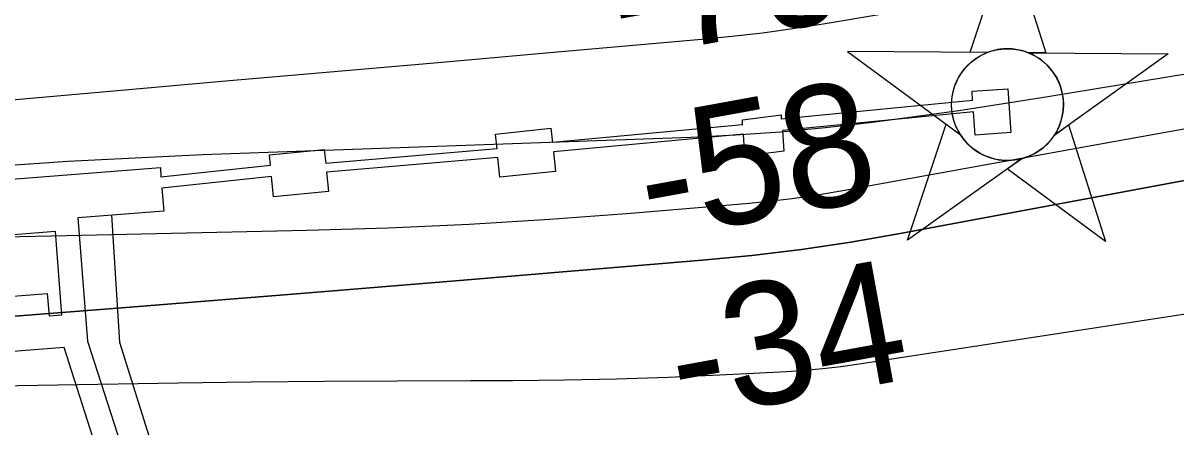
# Model space of a CAD drawing. Extents: x 3297772 to 3335630, y 634068 to 659439.
# Drawn here: x 3332072 to 3332702, y 645912 to 646133 of the extents above; entities that cross this region are included whole.
import ezdxf

# ---------------------------------------------------------------- set-up
doc = ezdxf.new("R2010")
doc.units = 0
for name, color, linetype in [('V-CHAN-DOCK', 7, 'Continuous'), ('V-CHAN-NAID', 7, 'Continuous'), ('V-RIVR-RANG', 7, 'Continuous'), ('V-TOPO-DPTH', 7, 'Continuous'), ('V-TOPO-MAJR', 7, 'Continuous'), ('V-TOPO-MINR', 7, 'Continuous'), ('V-UTIL-LINE', 7, 'Continuous')]:
    doc.layers.add(name, color=color, linetype=linetype)

msp = doc.modelspace()

# ---------------------------------------------------------------- linework, layer by layer
at = {"layer": 'V-CHAN-DOCK'}
for p, q in [((3332590.55, 646090.23), (3332486.18, 646080.03)), ((3332591.16, 646083.97), (3332486.79, 646073.77)), ((3332465.03, 646076.77), (3332361.27, 646067.2)), ((3332465.5, 646071.69), (3332361.74, 646062.12)), ((3332331.02, 646063.73), (3332237.48, 646055.72)), ((3332207.22, 646054.64), (3332147.31, 646048.33)), ((3332331.42, 646059.04), (3332237.88, 646051.03)), ((3332207.86, 646048.61), (3332147.95, 646042.29))]:
    msp.add_line(p, q, dxfattribs=at)
for points in [[(3332590.55, 646090.23), (3332590.4, 646095.17), (3332609.89, 646096.49), (3332611.51, 646072.58), (3332592.02, 646071.26), (3332591.16, 646083.97)], [(3332465.03, 646076.77), (3332464.96, 646079.56), (3332486.09, 646082.31), (3332486.18, 646080.03)], [(3332331.02, 646063.73), (3332330.1, 646071.84), (3332360.41, 646074.97), (3332361.27, 646067.2)], [(3332486.79, 646073.77), (3332487.56, 646062.4), (3332466.31, 646059.68), (3332465.5, 646071.69)], [(3332207.22, 646054.64), (3332206.68, 646060.44), (3332236.64, 646063.43), (3332237.48, 646055.72)], [(3332361.74, 646062.12), (3332362.85, 646051.33), (3332332.54, 646048.2), (3332331.42, 646059.04)], [(3332059.64, 646034.99), (3332058.73, 646046.63), (3332147.09, 646053.46), (3332147.31, 646048.33)], [(3332237.88, 646051.03), (3332238.93, 646040.49), (3332208.97, 646037.5), (3332207.86, 646048.61)], [(3332147.95, 646042.29), (3332148.93, 646029.64), (3332102.12, 646026.02), (3332107.33, 645958.54), (3332259.83, 645485.19), (3332246.02, 645480.78), (3332094.5, 645955.06), (3332054.82, 645951.99), (3332052.49, 645982.16), (3332085.34, 645984.7), (3332086.29, 645972.4), (3332093.35, 645972.95), (3332089.83, 646018.51), (3332053, 646015.67), (3332052.13, 646026.85)]]:
    msp.add_lwpolyline(points, dxfattribs=at)
at = {"layer": 'V-CHAN-NAID'}
for points in [[(3332598.85, 646116.44), (3332589.26, 646116.51), (3332610.39, 646180), (3332630.61, 646116.22), (3332621.02, 646116.29), (3332619.45, 646116.86), (3332617.35, 646117.48), (3332615.31, 646117.94), (3332613.27, 646118.24), (3332612.11, 646118.36), (3332610.57, 646118.44), (3332608.85, 646118.44), (3332607.48, 646118.37), (3332605.58, 646118.17), (3332604.21, 646117.95), (3332602.43, 646117.56), (3332600.9, 646117.14), (3332599.86, 646116.81)], [(3332598.85, 646116.44), (3332522.35, 646116.99), (3332583.92, 646071.59), (3332582.81, 646073.5), (3332582, 646075.12), (3332581.17, 646077.09), (3332580.48, 646079.15), (3332580.11, 646080.47), (3332579.75, 646082.09), (3332579.51, 646083.54), (3332579.32, 646085.14), (3332579.21, 646086.87), (3332579.2, 646088.45), (3332579.3, 646090.53), (3332579.49, 646092.15), (3332579.88, 646094.35), (3332580.36, 646096.27), (3332580.96, 646098.16), (3332581.62, 646099.84), (3332582.35, 646101.43), (3332583.16, 646102.96), (3332584.22, 646104.7), (3332585.25, 646106.17), (3332586.25, 646107.44), (3332587.25, 646108.58), (3332588.56, 646109.92), (3332589.61, 646110.89), (3332591.33, 646112.28), (3332592.54, 646113.15), (3332594.23, 646114.22), (3332595.96, 646115.17), (3332597.41, 646115.85)], [(3332621.02, 646116.29), (3332697.51, 646115.74), (3332635.31, 646071.22), (3332636.22, 646072.71), (3332637.2, 646074.56), (3332637.92, 646076.14), (3332638.65, 646078.1), (3332639.2, 646079.88), (3332639.6, 646081.52), (3332639.96, 646083.53), (3332640.14, 646085.1), (3332640.27, 646087.31), (3332640.24, 646089.37), (3332640.05, 646091.59), (3332639.78, 646093.35), (3332639.29, 646095.58), (3332638.65, 646097.72), (3332637.9, 646099.7), (3332637.25, 646101.15), (3332636.25, 646103.06), (3332635.19, 646104.79), (3332633.97, 646106.49), (3332632.71, 646108.03), (3332631.44, 646109.39), (3332629.81, 646110.92), (3332628.06, 646112.34), (3332626.38, 646113.51), (3332624.49, 646114.65), (3332623.02, 646115.41)], [(3332617.28, 646058.32), (3332555.08, 646013.79), (3332576.2, 646077.28), (3332583.92, 646071.59), (3332584.56, 646070.62), (3332585.94, 646068.76), (3332587.15, 646067.35), (3332588.62, 646065.84), (3332590.01, 646064.59), (3332591.46, 646063.44), (3332592.86, 646062.45), (3332594.54, 646061.41), (3332596.25, 646060.5), (3332598.05, 646059.69), (3332599.49, 646059.14), (3332601.12, 646058.61), (3332603.35, 646058.04), (3332604.88, 646057.76), (3332606.9, 646057.5), (3332608.44, 646057.4), (3332610.3, 646057.37), (3332611.99, 646057.45), (3332613.7, 646057.63), (3332615.6, 646057.94)], [(3332635.31, 646071.22), (3332643.11, 646076.8), (3332663.33, 646013.03), (3332609.48, 646052.74), (3332617.28, 646058.32), (3332618.95, 646058.79), (3332620.56, 646059.35), (3332622.72, 646060.27), (3332624.45, 646061.15), (3332626.32, 646062.26), (3332628.06, 646063.48), (3332629.61, 646064.72), (3332630.9, 646065.89), (3332632.28, 646067.31), (3332633.48, 646068.71), (3332634.6, 646070.18)]]:
    msp.add_lwpolyline(points, close=True, dxfattribs=at)
msp.add_circle((3332609.73, 646087.91), 30.54, dxfattribs=at)
at = {"layer": 'V-TOPO-DPTH'}
for points in [[(3333116.56, 646122.93), (3332551.12, 646017.39), (3332524.2, 646012.79), (3332497.2, 646008.73), (3332470.1, 646005.5), (3332442.92, 646002.81), (3332310.53, 645991.75), (3332217.09, 645984.08), (3332123.64, 645976.61), (3332030.16, 645969.42), (3331936.67, 645962.42), (3331806.36, 645952.87), (3331777.19, 645950.19), (3331748.12, 645946.79), (3331719.19, 645942.32), (3331690.36, 645937.14), (3331591.04, 645917.37), (3331512.67, 645901.59), (3331434.34, 645885.57), (3331356.08, 645869.19)], [(3333116.56, 646122.93), (3332551.12, 646017.39), (3332524.2, 646012.79), (3332497.2, 646008.73), (3332470.1, 646005.5), (3332442.92, 646002.81), (3332310.53, 645991.75), (3332217.09, 645984.08), (3332123.64, 645976.61), (3332030.16, 645969.42), (3331936.67, 645962.42), (3331806.36, 645952.87), (3331777.19, 645950.19), (3331748.12, 645946.79), (3331719.19, 645942.32), (3331690.36, 645937.14), (3331591.04, 645917.37), (3331512.67, 645901.59), (3331434.34, 645885.57), (3331356.08, 645869.19)], [(3332025.14, 645933.61), (3332156.9, 645935.74), (3332196.77, 645936.3), (3332236.64, 645936.73), (3332276.51, 645936.98), (3332316.38, 645937.11), (3332339.64, 645937.13), (3332367.88, 645937.38), (3332396.11, 645937.91), (3332424.33, 645938.89), (3332452.54, 645940.15), (3332489.04, 645942.06), (3332498.98, 645942.73), (3332508.9, 645943.6), (3332518.79, 645944.77), (3332528.66, 645946.13), (3332735.45, 645977.9)], [(3332025.14, 645933.61), (3332156.9, 645935.74), (3332196.77, 645936.3), (3332236.64, 645936.73), (3332276.51, 645936.98), (3332316.38, 645937.11), (3332339.64, 645937.13), (3332367.88, 645937.38), (3332396.11, 645937.91), (3332424.33, 645938.89), (3332452.54, 645940.15), (3332489.04, 645942.06), (3332498.98, 645942.73), (3332508.9, 645943.6), (3332518.79, 645944.77), (3332528.66, 645946.13), (3332735.45, 645977.9)]]:
    msp.add_lwpolyline(points, dxfattribs=at)
at = {"layer": 'V-TOPO-MAJR'}
msp.add_lwpolyline([(3332741.53, 646080.87), (3332658.43, 646065.93), (3332517.57, 646040.42), (3332504.9, 646038.31), (3332492.18, 646036.44), (3332479.43, 646034.94), (3332466.63, 646033.68), (3332404, 646028.41), (3332359.85, 646025.11), (3332315.66, 646022.36), (3332271.43, 646020.43), (3332227.18, 646019.05), (3332087.57, 646015.99), (3332044, 646015)], dxfattribs=at)
at = {"layer": 'V-TOPO-MINR'}
for points in [[(3330919.86, 645900.58), (3331481.1, 646017.41), (3331520.81, 646025.41), (3331560.59, 646033.07), (3331600.46, 646040.21), (3331640.4, 646047.01), (3331647.83, 646048.23), (3331684.15, 646053.75), (3331720.54, 646058.74), (3331757.03, 646062.91), (3331793.59, 646066.54), (3332121.71, 646095.44), (3332180.75, 646100.64), (3332239.79, 646105.83), (3332298.82, 646111.02), (3332357.86, 646116.21), (3332442.54, 646123.64), (3332459.21, 646125.31), (3332475.85, 646127.23), (3332492.44, 646129.55), (3332509, 646132.13), (3332885.8, 646195.45)], [(3333175.75, 646181.86), (3332631.76, 646092.14), (3332607.5, 646088.27), (3332583.22, 646084.58), (3332558.9, 646081.16), (3332534.55, 646077.92), (3332510.15, 646075.14), (3332485.72, 646072.81), (3332461.24, 646071.16), (3332436.71, 646069.95), (3332170.1, 646060.47), (3332096.63, 646056.81), (3332023.27, 646051.74), (3331950.08, 646044.57), (3331877.02, 646036), (3331759.68, 646020.53), (3331745.41, 646018.41), (3331731.2, 646015.98), (3331717.08, 646013.07), (3331703.03, 646009.86), (3330931.11, 645819.99)], [(3331356.08, 645869.19), (3331434.34, 645885.57), (3331512.67, 645901.59), (3331591.04, 645917.37), (3331690.36, 645937.14), (3331719.19, 645942.32), (3331748.12, 645946.79), (3331777.19, 645950.19), (3331806.36, 645952.87), (3331936.67, 645962.42), (3332030.16, 645969.42), (3332123.64, 645976.61), (3332217.09, 645984.08), (3332310.53, 645991.75), (3332442.92, 646002.81), (3332470.1, 646005.5), (3332497.2, 646008.73), (3332524.2, 646012.79), (3332551.12, 646017.39), (3333116.56, 646122.93)], [(3332025.14, 645933.61), (3332156.9, 645935.74), (3332196.77, 645936.3), (3332236.64, 645936.73), (3332276.51, 645936.98), (3332316.38, 645937.11), (3332339.64, 645937.13), (3332367.88, 645937.38), (3332396.11, 645937.91), (3332424.33, 645938.89), (3332452.54, 645940.15), (3332489.04, 645942.06), (3332498.98, 645942.73), (3332508.9, 645943.6), (3332518.79, 645944.77), (3332528.66, 645946.13), (3332735.45, 645977.9)]]:
    msp.add_lwpolyline(points, dxfattribs=at)
at = {"layer": 'V-UTIL-LINE'}
msp.add_lwpolyline([(3332120.46, 646027.44), (3332124.7, 645957.95), (3332207.61, 645693.29), (3332285.44, 645453.75)], dxfattribs=at)

# ---------------------------------------------------------------- texts
at = {"layer": 'V-RIVR-RANG'}
for s, p in [('-79', (3332398.69, 646112.5)), ('-58', (3332414.06, 646013.65)), ('-34', (3332430.99, 645915.09))]:
    msp.add_text(s, height=67, rotation=10.34239, dxfattribs=at).set_placement(p)

doc.saveas('drawing.dxf')
